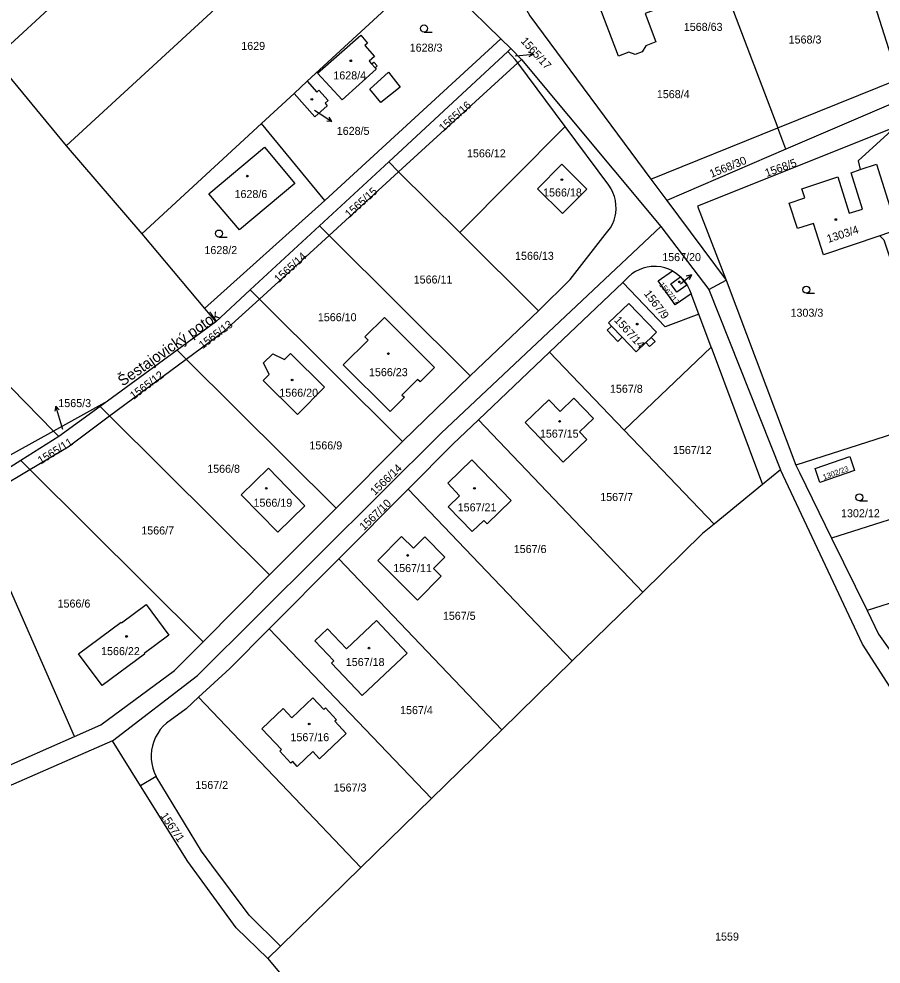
# Model space of a CAD drawing. Extents: x -724107 to -720612, y -1045267 to -1038441.
# Drawn here: x -722678.7 to -722495.8, y -1043807.2 to -1043606.5 of the extents above; entities that cross this region are included whole.
import ezdxf

# ---------------------------------------------------------------- set-up
doc = ezdxf.new("R2010")
doc.units = 0
for name, color, linetype in [('Hranice parcel', 7, 'Continuous'), ('Parcelní čísla', 7, 'Continuous'), ('Pop  PČ popisy', 7, 'Continuous'), ('Vnitřní kresba', 7, 'Continuous'), ('Značky budov', 7, 'Continuous'), ('Značky kultur', 7, 'Continuous')]:
    doc.layers.add(name, color=color, linetype=linetype)

msp = doc.modelspace()

# ---------------------------------------------------------------- linework, layer by layer
at = {"layer": 'Hranice parcel'}
for p, q in [((-722623.38, -1043559.09), (-722683.94, -1043615.02)), ((-722607.96, -1043577.47), (-722668.69, -1043633.46)), ((-722538, -1043576.17), (-722517.7, -1043629.67)), ((-722492.07, -1043619.34), (-722501.16, -1043590.91)), ((-722591.65, -1043595.87), (-722617.58, -1043619.78)), ((-722576.47, -1043610.74), (-722591.65, -1043595.87)), ((-722574.33, -1043612.84), (-722576.47, -1043610.74)), ((-722600.28, -1043636.88), (-722575, -1043613.46)), ((-722575, -1043613.46), (-722574.33, -1043612.84)), ((-722574.33, -1043612.84), (-722572.08, -1043615.14)), ((-722683.94, -1043615.02), (-722668.69, -1043633.46)), ((-722598.16, -1043638.98), (-722572.88, -1043615.88)), ((-722572.88, -1043615.88), (-722572.08, -1043615.14)), ((-722562.84, -1043629.4), (-722572.88, -1043615.88)), ((-722572.08, -1043615.14), (-722542.49, -1043650.57)), ((-722617.58, -1043619.78), (-722620.37, -1043622.36)), ((-722517.7, -1043629.67), (-722492.07, -1043619.34)), ((-722620.37, -1043622.36), (-722627.3, -1043628.76)), ((-722627.3, -1043628.76), (-722652.69, -1043652.17)), ((-722585.2, -1043651.87), (-722562.84, -1043629.4)), ((-722553.59, -1043641.86), (-722562.84, -1043629.4)), ((-722544.62, -1043640.53), (-722517.7, -1043629.67)), ((-722668.69, -1043633.46), (-722652.69, -1043652.17)), ((-722614.96, -1043650.48), (-722600.28, -1043636.88)), ((-722598.16, -1043638.98), (-722600.28, -1043636.88)), ((-722612.94, -1043652.49), (-722598.16, -1043638.98)), ((-722585.2, -1043651.87), (-722598.16, -1043638.98)), ((-722544.62, -1043640.53), (-722541.25, -1043645.07)), ((-722541.25, -1043645.07), (-722528.68, -1043662.01)), ((-722629.64, -1043664.08), (-722614.96, -1043650.48)), ((-722612.94, -1043652.49), (-722614.96, -1043650.48)), ((-722568.51, -1043668.48), (-722585.2, -1043651.87)), ((-722627.71, -1043666), (-722612.94, -1043652.49)), ((-722582.99, -1043682.29), (-722612.94, -1043652.49)), ((-722549.36, -1043661.26), (-722550.61, -1043662.46)), ((-722528.68, -1043662.01), (-722513.89, -1043701.27)), ((-722636.94, -1043670.84), (-722629.64, -1043664.08)), ((-722627.71, -1043666), (-722629.64, -1043664.08)), ((-722550.61, -1043662.46), (-722566.13, -1043677.26)), ((-722597.33, -1043696.23), (-722627.71, -1043666)), ((-722534.48, -1043669.21), (-722536.09, -1043664.89)), ((-722582.99, -1043682.29), (-722568.51, -1043668.48)), ((-722531.86, -1043676.19), (-722534.48, -1043669.21)), ((-722636.94, -1043670.84), (-722645.16, -1043676.85)), ((-722550.34, -1043693.81), (-722531.86, -1043676.19)), ((-722531.86, -1043676.19), (-722520.92, -1043705.39)), ((-722645.16, -1043676.85), (-722659.95, -1043687.66)), ((-722643.23, -1043678.78), (-722645.16, -1043676.85)), ((-722566.13, -1043677.26), (-722581.25, -1043691.68)), ((-722550.34, -1043693.81), (-722566.13, -1043677.26)), ((-722659.49, -1043690.81), (-722643.23, -1043678.78)), ((-722611.44, -1043710.41), (-722643.23, -1043678.78)), ((-722671.44, -1043694.04), (-722684.04, -1043681.14)), ((-722597.33, -1043696.23), (-722582.99, -1043682.29)), ((-722659.95, -1043687.66), (-722671.44, -1043694.04)), ((-722659.95, -1043687.66), (-722661.51, -1043688.8)), ((-722661.51, -1043688.8), (-722670.29, -1043695.22)), ((-722659.49, -1043690.81), (-722661.51, -1043688.8)), ((-722625.54, -1043724.59), (-722659.49, -1043690.81)), ((-722546.38, -1043728.23), (-722581.25, -1043691.68)), ((-722485.03, -1043691.96), (-722513.89, -1043701.27)), ((-722671.44, -1043694.04), (-722869.41, -1043804.05)), ((-722671.44, -1043694.04), (-722670.29, -1043695.22)), ((-722531.24, -1043713.82), (-722550.34, -1043693.81)), ((-722670.29, -1043695.22), (-722678.34, -1043700.27)), ((-722611.44, -1043710.41), (-722597.33, -1043696.23)), ((-722678.34, -1043700.27), (-722689.6, -1043707.34)), ((-722676.42, -1043702.18), (-722678.34, -1043700.27)), ((-722688.67, -1043709.47), (-722676.42, -1043702.18)), ((-722639.65, -1043738.76), (-722676.42, -1043702.18)), ((-722517.12, -1043702.29), (-722520.92, -1043705.39)), ((-722465.29, -1043703.63), (-722506.29, -1043716.77)), ((-722596.13, -1043706.36), (-722610.87, -1043721.18)), ((-722561.32, -1043742.84), (-722596.13, -1043706.36)), ((-722520.92, -1043705.39), (-722531.24, -1043713.82)), ((-722666.92, -1043758.85), (-722688.67, -1043709.47)), ((-722625.54, -1043724.59), (-722611.44, -1043710.41)), ((-722506.29, -1043716.77), (-722498.76, -1043732.14)), ((-722460.15, -1043719.85), (-722498.76, -1043732.14)), ((-722610.87, -1043721.18), (-722625.62, -1043736.01)), ((-722576.27, -1043757.46), (-722610.87, -1043721.18)), ((-722639.65, -1043738.76), (-722625.54, -1043724.59)), ((-722546.38, -1043728.23), (-722561.32, -1043742.84)), ((-722591.21, -1043772.07), (-722625.62, -1043736.01)), ((-722561.32, -1043742.84), (-722576.27, -1043757.46)), ((-722576.27, -1043757.46), (-722591.21, -1043772.07)), ((-722658.86, -1043759.77), (-722733.72, -1043792.52)), ((-722685.23, -1043766.91), (-722666.92, -1043758.85)), ((-722652.93, -1043769.32), (-722658.86, -1043759.77)), ((-722649.64, -1043767.35), (-722652.93, -1043769.32)), ((-722591.21, -1043772.07), (-722606.16, -1043786.68)), ((-722606.16, -1043786.68), (-722623.25, -1043803.39)), ((-722623.25, -1043803.39), (-722625.9, -1043805.98))]:
    msp.add_line(p, q, dxfattribs=at)
for points in [[(-722543.62, -1043598.02), (-722541.44, -1043603.73), (-722545.86, -1043605.4), (-722543.6, -1043611.39), (-722545.74, -1043612.22), (-722546.49, -1043613.53), (-722547.94, -1043614.11), (-722549.31, -1043613.57), (-722551.51, -1043614.43), (-722555.98, -1043602.74), (-722543.62, -1043598.02)], [(-722571.44, -1043603.84), (-722570.35, -1043605.86), (-722544.62, -1043640.53)], [(-722603.27, -1043614.49), (-722604.41, -1043615.49), (-722603.9, -1043616.08), (-722603.45, -1043615.69), (-722602.71, -1043616.51), (-722603.17, -1043616.91), (-722602.91, -1043617.21), (-722610.16, -1043623.71), (-722615.36, -1043618.08), (-722606.17, -1043610), (-722604.76, -1043611.7), (-722605.32, -1043612.2), (-722603.27, -1043614.49)], [(-722576.47, -1043610.74), (-722613.8, -1043645.1), (-722627.3, -1043628.76)], [(-722572.88, -1043615.88), (-722573.41, -1043615.17), (-722575, -1043613.46)], [(-722617.58, -1043619.78), (-722615.53, -1043622.08), (-722615.07, -1043621.67), (-722613.13, -1043623.86), (-722613.79, -1043624.44), (-722613.33, -1043624.96), (-722615.98, -1043627.32), (-722620.37, -1043622.36)], [(-722490.78, -1043623.38), (-722515.98, -1043634.21), (-722541.25, -1043645.07)], [(-722492.78, -1043629.48), (-722534.76, -1043646.26), (-722528.68, -1043662.01)], [(-722496.04, -1043652.58), (-722495.18, -1043653.43), (-722491.38, -1043664.99), (-722485.71, -1043663.2), (-722487.4, -1043657.85), (-722485.06, -1043657.11), (-722485.55, -1043655.54), (-722487.16, -1043650.8), (-722493.6, -1043630.22), (-722500.67, -1043636.63), (-722500.22, -1043638.53)], [(-722626.64, -1043633.75), (-722620.19, -1043641.44), (-722631.96, -1043651.34), (-722638.42, -1043643.64), (-722626.64, -1043633.75)], [(-722568.67, -1043642.58), (-722563.52, -1043637.38), (-722558.24, -1043642.68), (-722563.39, -1043647.85), (-722568.67, -1043642.58)], [(-722500.22, -1043638.53), (-722496.78, -1043637.36), (-722492.39, -1043651.34), (-722496.04, -1043652.58)], [(-722496.04, -1043652.58), (-722508, -1043656.64), (-722510.15, -1043649.98), (-722513.49, -1043651.06), (-722515.26, -1043645.63), (-722511.95, -1043644.52), (-722512.59, -1043642.58), (-722504.96, -1043640.06), (-722502.53, -1043647.77), (-722499.72, -1043646.89), (-722502.15, -1043639.18), (-722500.22, -1043638.53)], [(-722554.35, -1043652.28), (-722553.75, -1043651.61), (-722553.24, -1043650.89), (-722552.8, -1043650.1), (-722552.46, -1043649.28), (-722552.21, -1043648.42), (-722552.09, -1043647.77), (-722552.01, -1043646.88), (-722552.04, -1043645.99), (-722552.16, -1043645.1), (-722552.38, -1043644.24), (-722552.69, -1043643.4), (-722553.1, -1043642.61), (-722553.59, -1043641.86)], [(-722658.86, -1043759.77), (-722640.88, -1043745.93), (-722589.04, -1043694.42), (-722542.49, -1043650.57)], [(-722652.69, -1043652.17), (-722639.33, -1043668.01), (-722636.94, -1043670.84)], [(-722542.49, -1043650.57), (-722532.32, -1043664.01), (-722517.12, -1043702.29)], [(-722568.51, -1043668.48), (-722561.75, -1043661.84), (-722554.35, -1043652.28)], [(-722540.02, -1043660.03), (-722540.83, -1043659.65), (-722541.68, -1043659.36), (-722542.55, -1043659.17), (-722543.45, -1043659.07), (-722544.34, -1043659.08), (-722544.55, -1043659.09), (-722545.43, -1043659.22), (-722546.3, -1043659.45), (-722547.14, -1043659.77), (-722547.93, -1043660.18), (-722548.68, -1043660.68), (-722549.36, -1043661.26)], [(-722536.09, -1043664.89), (-722539.46, -1043667.25), (-722543.06, -1043662.17), (-722540.02, -1043660.03)], [(-722540.02, -1043660.03), (-722539.24, -1043660.54), (-722538.51, -1043661.13), (-722537.96, -1043661.68), (-722537.37, -1043662.41), (-722536.85, -1043663.19), (-722536.43, -1043664.02), (-722536.09, -1043664.89)], [(-722539.1, -1043664.55), (-722540.4, -1043662.74), (-722538.37, -1043661.31), (-722537, -1043663.07), (-722539.1, -1043664.55)], [(-722534.48, -1043669.21), (-722541.62, -1043671.89), (-722550.61, -1043662.46)], [(-722643.23, -1043678.78), (-722635.12, -1043672.77), (-722627.71, -1043666)], [(-722549.3, -1043666.92), (-722543.44, -1043673.07), (-722544.56, -1043674.14), (-722543.75, -1043674.99), (-722544.92, -1043676.09), (-722545.7, -1043675.22), (-722547.78, -1043677.2), (-722550.71, -1043674.11), (-722551.65, -1043675.02), (-722553.92, -1043672.63), (-722552.98, -1043671.73), (-722553.64, -1043671.03), (-722549.3, -1043666.92)], [(-722590.56, -1043680.56), (-722593.58, -1043683.59), (-722594.17, -1043683.08), (-722597.5, -1043686.4), (-722596.93, -1043686.87), (-722599.99, -1043689.91), (-722609.93, -1043679.98), (-722604.6, -1043674.73), (-722605.32, -1043674.03), (-722601.19, -1043669.93), (-722590.56, -1043680.56)], [(-722619.64, -1043690.51), (-722626.89, -1043683.32), (-722625.63, -1043682.05), (-722626.81, -1043679.58), (-722624.88, -1043677.62), (-722622.39, -1043678.84), (-722621.12, -1043677.56), (-722613.9, -1043684.7), (-722619.64, -1043690.51)], [(-722556.84, -1043691.36), (-722559.75, -1043694.2), (-722558.23, -1043695.84), (-722563.24, -1043700.62), (-722571.32, -1043692.2), (-722566.31, -1043687.39), (-722563.9, -1043689.87), (-722560.97, -1043687.07), (-722556.84, -1043691.36)], [(-722676.42, -1043702.18), (-722668.32, -1043697.35), (-722659.49, -1043690.81)], [(-722581.25, -1043691.68), (-722586.67, -1043696.85), (-722596.13, -1043706.36)], [(-722582.6, -1043700.16), (-722574.27, -1043708.75), (-722579.4, -1043713.71), (-722580.1, -1043713.01), (-722582.57, -1043715.35), (-722587.62, -1043710.15), (-722585.22, -1043707.75), (-722587.76, -1043705.12), (-722582.6, -1043700.16)], [(-722508.76, -1043704.92), (-722509.76, -1043701.97), (-722502.42, -1043699.46), (-722501.41, -1043702.4), (-722508.76, -1043704.92)], [(-722618.08, -1043709.89), (-722623.82, -1043715.49), (-722631.57, -1043707.58), (-722625.76, -1043701.94), (-722618.08, -1043709.89)], [(-722445.95, -1043811.69), (-722493.86, -1043748.42), (-722499.71, -1043739.26), (-722517.12, -1043702.29)], [(-722513.89, -1043701.27), (-722513.12, -1043702.8), (-722506.29, -1043716.77)], [(-722531.24, -1043713.82), (-722533.67, -1043715.81), (-722546.38, -1043728.23)], [(-722588.35, -1043720.78), (-722590.76, -1043723.21), (-722589.11, -1043724.86), (-722594.16, -1043729.95), (-722602.6, -1043721.52), (-722597.55, -1043716.43), (-722595.04, -1043718.93), (-722592.64, -1043716.52), (-722588.35, -1043720.78)], [(-722652.18, -1043741.25), (-722652.07, -1043741.39), (-722661.11, -1043748.07), (-722666.13, -1043741.3), (-722657.07, -1043734.59), (-722656.96, -1043734.74), (-722651.74, -1043730.89), (-722646.94, -1043737.39), (-722652.18, -1043741.25)], [(-722498.76, -1043732.14), (-722496.3, -1043737.16), (-722489.2, -1043747.21)], [(-722602.88, -1043734.23), (-722596.34, -1043741.16), (-722605.87, -1043750.2), (-722612.42, -1043743.29), (-722611.93, -1043742.82), (-722615.96, -1043738.57), (-722613.28, -1043736.02), (-722609.25, -1043740.28), (-722602.88, -1043734.23)], [(-722625.62, -1043736.01), (-722633.99, -1043744.42), (-722640.62, -1043750.55)], [(-722666.92, -1043758.85), (-722661.36, -1043756.41), (-722645.7, -1043744.85), (-722639.65, -1043738.76)], [(-722640.62, -1043750.55), (-722643.27, -1043753), (-722647.42, -1043756.06)], [(-722606.16, -1043786.68), (-722621.69, -1043770.4), (-722640.62, -1043750.55)], [(-722611.32, -1043755.32), (-722611.69, -1043755.66), (-722609.29, -1043758.22), (-722614.97, -1043763.62), (-722616.4, -1043762.1), (-722619.67, -1043765.22), (-722620.65, -1043764.18), (-722621.02, -1043764.52), (-722623.37, -1043762.01), (-722623.01, -1043761.67), (-722627.2, -1043757.23), (-722622.65, -1043752.91), (-722620.82, -1043754.9), (-722616.38, -1043750.66), (-722614.06, -1043753.16), (-722613.68, -1043752.8), (-722611.32, -1043755.32)], [(-722647.42, -1043756.06), (-722648.12, -1043756.71), (-722648.75, -1043757.43), (-722649.3, -1043758.22), (-722649.76, -1043759.05), (-722650.14, -1043759.93), (-722650.42, -1043760.84), (-722650.6, -1043761.78), (-722650.69, -1043762.74), (-722650.68, -1043763.69), (-722650.56, -1043764.64), (-722650.35, -1043765.58), (-722650.04, -1043766.48), (-722649.64, -1043767.35)], [(-722623.25, -1043803.39), (-722629.91, -1043796.79), (-722637.82, -1043786.17), (-722640, -1043783.24), (-722649.64, -1043767.35)], [(-722625.9, -1043805.98), (-722632.67, -1043799.52), (-722642.93, -1043785.42), (-722652.93, -1043769.32)], [(-722625.9, -1043805.98), (-722611.27, -1043823.63), (-722595.35, -1043847.24)]]:
    msp.add_lwpolyline(points, dxfattribs=at)
at = {"layer": 'Pop  PČ popisy'}
for p, q in [((-722572.55, -1043614.29), (-722569.56, -1043614.03)), ((-722569.56, -1043614.03), (-722570.6, -1043613.62)), ((-722569.56, -1043614.03), (-722570.51, -1043614.61)), ((-722573.43, -1043614.37), (-722572.55, -1043614.29)), ((-722616.05, -1043625.93), (-722614.83, -1043626.71)), ((-722614.83, -1043626.71), (-722612.31, -1043628.34)), ((-722612.31, -1043628.34), (-722612.88, -1043627.38)), ((-722612.31, -1043628.34), (-722613.43, -1043628.22)), ((-722538.35, -1043662.8), (-722536.05, -1043660.87)), ((-722536.05, -1043660.87), (-722537.14, -1043661.13)), ((-722536.05, -1043660.87), (-722536.5, -1043661.9)), ((-722670.94, -1043688.73), (-722671.12, -1043689.83)), ((-722670.06, -1043691.6), (-722670.94, -1043688.73)), ((-722670.94, -1043688.73), (-722670.17, -1043689.54)), ((-722669.41, -1043693.71), (-722670.06, -1043691.6))]:
    msp.add_line(p, q, dxfattribs=at)
at = {"layer": 'Vnitřní kresba'}
for p, q in [((-722603.9, -1043616.08), (-722603.17, -1043616.91)), ((-722604.31, -1043621.41), (-722600.31, -1043617.85)), ((-722600.31, -1043617.85), (-722597.83, -1043621.01)), ((-722601.94, -1043624.25), (-722604.31, -1043621.41)), ((-722597.83, -1043621.01), (-722601.94, -1043624.25)), ((-722515.98, -1043634.21), (-722517.7, -1043629.67)), ((-722639.33, -1043668.01), (-722613.8, -1043645.1)), ((-722532.32, -1043664.01), (-722528.68, -1043662.01)), ((-722552.98, -1043671.73), (-722550.71, -1043674.11)), ((-722545.7, -1043675.22), (-722544.56, -1043674.14))]:
    msp.add_line(p, q, dxfattribs=at)
at = {"layer": 'Značky budov'}
for centre in [(-722608.31, -1043615.42), (-722616.57, -1043623.61), (-722630.29, -1043639.91), (-722563.53, -1043640.66), (-722505.39, -1043649.12), (-722538.59, -1043662.36), (-722547.53, -1043671.33), (-722600.34, -1043677.6), (-722620.77, -1043683.19), (-722564.01, -1043691.98), (-722626.25, -1043706.19), (-722582.07, -1043706.19), (-722596.25, -1043720.45), (-722655.9, -1043737.64), (-722604.45, -1043740.11), (-722617.14, -1043756.21)]:
    msp.add_circle(centre, 0.175, dxfattribs=at)
at = {"layer": 'Značky kultur'}
for p, q in [((-722592.78, -1043609.31), (-722591.03, -1043609.31)), ((-722636.29, -1043652.85), (-722634.54, -1043652.85)), ((-722511.64, -1043664.77), (-722509.89, -1043664.77)), ((-722500.39, -1043708.85), (-722498.64, -1043708.85))]:
    msp.add_line(p, q, dxfattribs=at)
for centre in [(-722592.78, -1043608.56), (-722636.29, -1043652.1), (-722511.64, -1043664.02), (-722500.39, -1043708.1)]:
    msp.add_circle(centre, 0.75, dxfattribs=at)

# ---------------------------------------------------------------- texts
at = {"layer": 'Parcelní čísla'}
for s, p in [('1568/63', (-722537.65, -1043609.07)), ('1568/3', (-722515.4, -1043611.76)), ('1629', (-722631.56, -1043613.11)), ('1628/3', (-722595.82, -1043613.48)), ('1628/4', (-722612.02, -1043619.37)), ('1568/4', (-722543.37, -1043623.35)), ('1628/5', (-722611.3, -1043631.15)), ('1566/12', (-722583.66, -1043635.92)), ('1628/6', (-722632.99, -1043644.56)), ('1566/18', (-722567.51, -1043644.23)), ('1628/2', (-722639.38, -1043656.46)), ('1566/13', (-722573.46, -1043657.68)), ('1567/20', (-722542.23, -1043657.95)), ('1566/11', (-722594.97, -1043662.71)), ('1303/3', (-722515, -1043669.76)), ('1566/10', (-722615.31, -1043670.71)), ('1566/23', (-722604.46, -1043682.38)), ('1567/8', (-722553.32, -1043685.91)), ('1566/20', (-722623.48, -1043686.74)), ('1565/3', (-722670.38, -1043688.95)), ('1567/15', (-722568.19, -1043695.43)), ('1566/9', (-722617.1, -1043697.93)), ('1567/12', (-722539.96, -1043698.91)), ('1566/8', (-722638.79, -1043702.89)), ('1566/19', (-722628.96, -1043710.1)), ('1567/7', (-722555.39, -1043708.89)), ('1567/21', (-722585.63, -1043711.08)), ('1302/12', (-722504.28, -1043712.33)), ('1566/7', (-722652.78, -1043715.99)), ('1567/6', (-722573.74, -1043719.93)), ('1567/11', (-722599.32, -1043723.97)), ('1566/6', (-722670.54, -1043731.51)), ('1567/5', (-722588.78, -1043734.11)), ('1566/22', (-722661.31, -1043741.61)), ('1567/18', (-722609.38, -1043743.92)), ('1567/4', (-722597.86, -1043754.13)), ('1567/16', (-722621.12, -1043759.88)), ('1567/2', (-722641.3, -1043770.02)), ('1567/3', (-722611.95, -1043770.57)), ('1559', (-722531.01, -1043802.21))]:
    msp.add_text(s, height=1.7, dxfattribs=at).set_placement(p)
for s, height, rotation, p in [('1565/17', 1.7, 312, (-722572.36, -1043611.32)), ('1565/16', 1.7, 42, (-722588.7, -1043630.58)), ('1568/30', 1.7, 22, (-722531.79, -1043640.28)), ('1568/5', 1.7, 20, (-722520.07, -1043640.11)), ('1565/15', 1.7, 42, (-722608.64, -1043648.86)), ('1303/4', 1.7, 18, (-722507, -1043654.1)), ('1565/14', 1.7, 42, (-722623.67, -1043662.68)), ('1567/9', 1.7, 307, (-722546.2, -1043664.89)), ('1567/17', 1.139, 310, (-722542.97, -1043663)), ('1567/14', 1.7, 312, (-722552.54, -1043670.57)), ('1565/13', 1.7, 37, (-722639.77, -1043676.68)), ('1565/12', 1.7, 37, (-722654.4, -1043687.42)), ('1565/11', 1.7, 32, (-722674.1, -1043701.17)), ('1566/14', 1.7, 44, (-722603.22, -1043707.8)), ('1302/23', 1.139, 20, (-722507.91, -1043704.4)), ('1567/10', 1.7, 44, (-722605.5, -1043715.25)), ('1567/1', 1.7, 304, (-722648.79, -1043775.7))]:
    msp.add_text(s, height=height, rotation=rotation, dxfattribs=at).set_placement(p)
at = {"layer": 'Pop  PČ popisy'}
msp.add_text('Šestajovický potok', height=2.3, rotation=35, dxfattribs=at).set_placement((-722656.74, -1043684.62))

doc.saveas('drawing.dxf')
